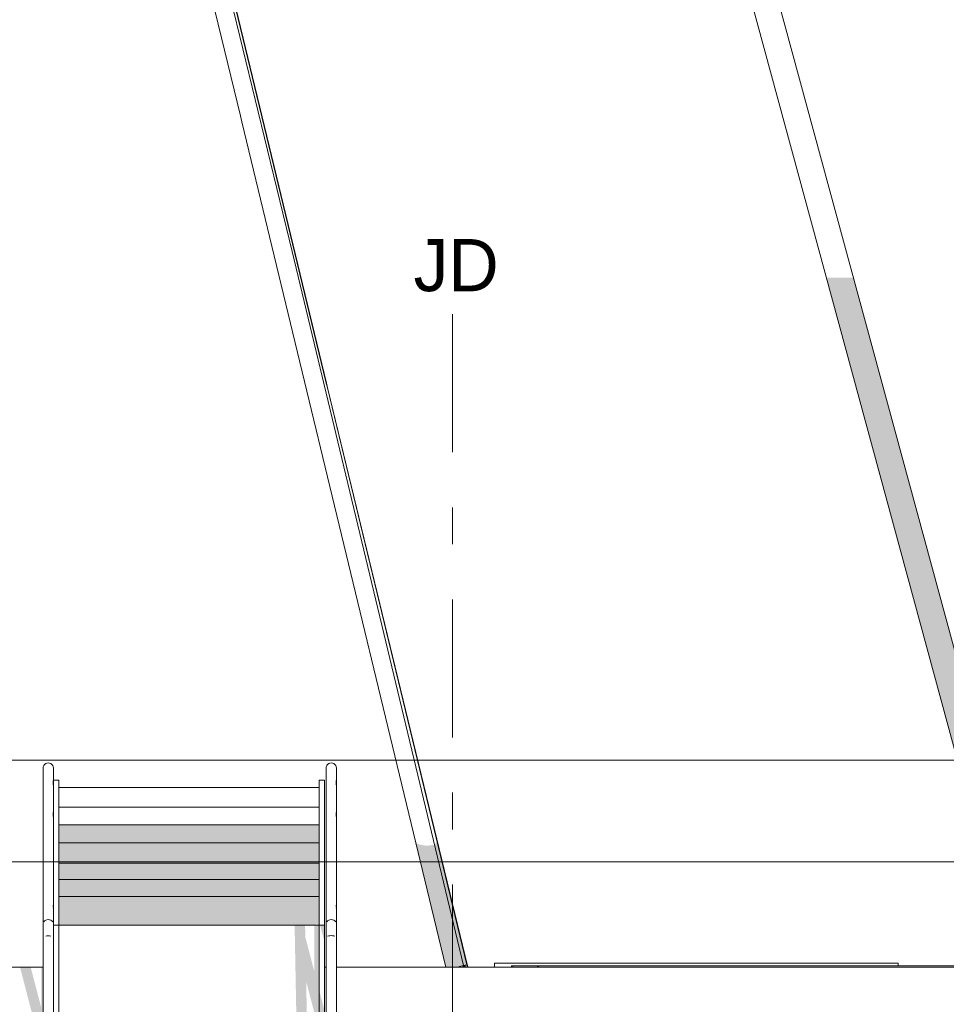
# Model space of a CAD drawing. Header units: millimetres. Extents: x 52659 to 1698020, y -10054 to 104697.
# Tile 308 of 363: x 325194 to 328751, y 39956 to 43733. Entities that reach past the tile are written whole.
import ezdxf

# ---------------------------------------------------------------- set-up
doc = ezdxf.new("R2010")
doc.units = ezdxf.units.MM
doc.header["$MEASUREMENT"] = 0
doc.linetypes.add('Tiretet', pattern=[1093.611073, 529.166651, -211.666656, 141.111112, -211.666656])
for name, color, linetype in [('00-00 JD', 7, 'Continuous'), ('05-02 Cotation 200ème 100ème.Cotations', 7, 'Continuous'), ('06-02 Texte 200ème 100ème.Texte', 7, 'Continuous'), ('A-FLOR-____-OTLN.Modèle IFC', 7, 'Continuous'), ('A-FLOR-HRAL-OTLN.Modèle IFC', 7, 'Continuous'), ('A-GLAZ-____-OTLN.Modèle IFC', 7, 'Continuous'), ('A-ROOF-____-OTLN.Modèle IFC', 7, 'Continuous'), ('A-WALL-____-OTLN.Modèle IFC', 7, 'Continuous')]:
    doc.layers.add(name, color=color, linetype=linetype)
doc.styles.add('STYLE_GENERE_2', font='txt')
doc.styles.add('STYLE_GENERE_3', font='ARIALN.TTF')
doc.dimstyles.new('STYLE_GENERE__5', dxfattribs={"dimtxt": 200, "dimasz": 95, "dimexe": 0.18, "dimexo": 100, "dimgap": 0, "dimtad": 0, "dimtih": 1, "dimtoh": 1, "dimlfac": 0.001, "dimzin": 0, "dimdsep": 46, "dimtxsty": 'STYLE_GENERE_3', "dimblk": 'ARROWHEAD_6', "dimblk1": 'ARROWHEAD_6', "dimblk2": 'ARROWHEAD_6', "dimcen": 0.09, "dimclrd": 7, "dimclre": 7, "dimclrt": 7, "dimazin": 0, "dimtfac": 1, "dimtdec": 4, "dimtmove": 0, "dimatfit": 3, "dimfxl": 1, "dimtolj": 1, "dimtzin": 0, "dimarcsym": 0})

# ---------------------------------------------------------------- blocks, each defined once
blk = doc.blocks.new('*D833', base_point=(261781.6, 40089))
at = {"layer": '05-02 Cotation 200ème 100ème.Cotations', "color": 7, "linetype": 'Continuous', "lineweight": 13, "transparency": 16777216}
for p, q in [((302571.6, 40408.8), (302571.6, 40596.3)), ((344505.5, 40408.8), (344505.5, 40596.3)), ((302571.6, 40502.6), (323225.6, 40502.6)), ((323851.4, 40502.6), (344505.5, 40502.6)), ((344505.5, 40502.6), (344580.5, 40502.6))]:
    blk.add_line(p, q, dxfattribs=at)
at = {"layer": '05-02 Cotation 200ème 100ème.Cotations', "color": 7, "linetype": 'Continuous', "lineweight": 25, "transparency": 16777216}
for p, q in [((302621.6, 40552.6), (302521.6, 40452.6)), ((344455.5, 40452.6), (344555.5, 40552.6))]:
    blk.add_line(p, q, dxfattribs=at)
at = {"layer": '05-02 Cotation 200ème 100ème.Cotations', "color": 7, "lineweight": 9, "transparency": 16777216, "insert": (323250.5, 40402.6), "char_height": 200, "attachment_point": 7, "style": 'STYLE_GENERE_3'}
blk.add_mtext('\\A1;41,93', dxfattribs=at)
blk = doc.blocks.new('ARROWHEAD_6')
at = {"color": 0, "linetype": 'Continuous', "lineweight": 0}
for p, q in [((-0.5, -0.5), (0.5, 0.5)), ((0, 0), (-1, 0))]:
    blk.add_line(p, q, dxfattribs=at)
blk = doc.blocks.new('*D834', base_point=(261781.6, 40089))
at = {"layer": '05-02 Cotation 200ème 100ème.Cotations', "color": 7, "linetype": 'Continuous', "lineweight": 13, "transparency": 16777216}
for p, q in [((261771.6, 40798.8), (261771.6, 40986.3)), ((344505.5, 40798.8), (344505.5, 40986.3)), ((261696.6, 40892.5), (261771.6, 40892.5)), ((261771.6, 40892.5), (302825.6, 40892.5)), ((303451.4, 40892.5), (344505.5, 40892.5)), ((344505.5, 40892.5), (344580.5, 40892.5))]:
    blk.add_line(p, q, dxfattribs=at)
at = {"layer": '05-02 Cotation 200ème 100ème.Cotations', "color": 7, "linetype": 'Continuous', "lineweight": 25, "transparency": 16777216}
for p, q in [((261821.6, 40942.5), (261721.6, 40842.5)), ((344455.5, 40842.5), (344555.5, 40942.5))]:
    blk.add_line(p, q, dxfattribs=at)
at = {"layer": '05-02 Cotation 200ème 100ème.Cotations', "color": 7, "lineweight": 9, "transparency": 16777216, "insert": (302850.5, 40792.5), "char_height": 200, "attachment_point": 7, "style": 'STYLE_GENERE_3'}
blk.add_mtext('\\A1;82,73', dxfattribs=at)

msp = doc.modelspace()

# ---------------------------------------------------------------- hatches: boundary and pattern name
at = {"layer": 'A-FLOR-____-OTLN.Modèle IFC', "linetype": 'Continuous', "lineweight": 0, "true_color": 0xbfbfbf}
for points in [[(325323.961, 40730.467), (325324.03, 40714.396), (325324.03, 40744.548)], [(325344.03, 40644.517), (325344.03, 40575.147), (326344.03, 40575.147), (326344.03, 40639.882), (326341.35, 40644.517)], [(325324.03, 40577.716), (325323.991, 40560.644), (325324.03, 40547.926)], [(325344.03, 40575.147), (325344.03, 40497.413), (326344.03, 40497.413), (326344.03, 40572.042), (326342.235, 40575.147)], [(325344.03, 40434.478), (326316.617, 40434.478), (326316.617, 40435.1), (326316.977, 40434.478), (326344.03, 40434.478), (326344.03, 40497.413), (325344.03, 40497.413)], [(325324.03, 40436.821), (325324.007, 40425.007), (325324.03, 40412.018)], [(325344.03, 40369.012), (326344.03, 40369.012), (326344.03, 40432.077), (326343.241, 40433.441), (326342.971, 40434.478), (325344.03, 40434.478)], [(325323.977, 40328.57), (325324.03, 40306.477), (325324.03, 40348.445)], [(325344.03, 40369.012), (325344.03, 40259.762), (326331.781, 40259.762), (326331.781, 40268.721), (326336.961, 40259.762), (326344.03, 40259.762), (326344.03, 40369.012)], [(326258.485, 39796.378), (326259.191, 39759.762), (326299.469, 39759.762), (326297.157, 39880.118), (326294.007, 40044.067), (326324.905, 39925.698), (326324.905, 39821.224), (326326.057, 39759.762), (326344.03, 39759.762), (326344.03, 40259.762), (326324.905, 40259.762), (326324.905, 40082.992), (326291.793, 40209.843), (326290.771, 40209.843), (326289.779, 40259.762), (326249.679, 40259.762), (326253.374, 40062.335)], [(326364.03, 40259.762), (326347.518, 40259.762), (326364.03, 40196.506)], [(325324.102, 40183.652), (325324.102, 40183.521), (325324.136, 40183.521)], [(325324.017, 40099.012), (325324.03, 40099.012), (325324.03, 40111.956)], [(326364.03, 39775.812), (326364.03, 39933.106), (326344.03, 40009.725), (326344.03, 39852.431)]]:
    msp.add_hatch(color=9, dxfattribs=at).paths.add_polyline_path(points)
at = {"layer": 'A-FLOR-HRAL-OTLN.Modèle IFC', "linetype": 'Continuous', "lineweight": 0, "true_color": 0xbfbfbf}
for points in [[(326705.5, 40959.238), (326914.403, 40098.568), (325999.927, 43875.75), (325999.909, 43875.625), (326255.338, 42818.605)], [(326633.385, 41254.167), (326913.873, 40098.568), (326403.829, 42205.272), (326403.723, 42204.558)], [(326633.393, 41254.136), (326910.492, 40107.444), (326905.242, 40106.175), (326906.961, 40099.012), (326913.765, 40099.012)], [(325322.555, 40796.229), (325322.647, 40795.747), (325323.451, 40867.454), (325321.453, 40872.123)], [(325322.647, 40795.747), (325322.766, 40794.711), (325323.962, 40812.014), (325323.451, 40867.454)], [(325320.088, 40803.741), (325322.607, 40792.474), (325320, 40817.913)], [(325322.766, 40794.711), (325323.787, 40787.116), (325323.962, 40812.014)], [(325324.073, 40781.446), (325323.962, 40812.014), (325323.787, 40787.116)], [(326406.339, 40803.727), (326408.86, 40792.451), (326406.249, 40817.912)], [(325320, 40672.98), (325322.677, 40698.171), (325320.081, 40685.956)], [(326406.331, 40685.899), (326406.25, 40672.901), (326408.926, 40698.151)], [(326830.231, 40099.012), (326714.678, 40578.079), (326714.297, 40578.753)], [(326714.678, 40578.079), (326830.231, 40099.012), (326834.145, 40099.012), (326718.649, 40574.641)], [(326834.145, 40099.012), (326834.158, 40099.012), (326719.469, 40574.026), (326718.649, 40574.641)], [(326719.469, 40574.026), (326834.158, 40099.012), (326838.075, 40099.012), (326723.556, 40570.487)], [(326838.075, 40099.012), (326838.096, 40099.012), (326724.901, 40569.882), (326723.556, 40570.487)], [(326838.096, 40099.012), (326852.559, 40099.012), (326737.446, 40567.426), (326724.901, 40569.882)], [(326852.559, 40099.012), (326852.575, 40099.012), (326738.914, 40567.016), (326737.446, 40567.426)], [(326852.574, 40099.012), (326852.593, 40099.012), (326740.612, 40566.752), (326738.914, 40567.016)], [(326852.593, 40099.012), (326867.07, 40099.012), (326753.202, 40564.288), (326740.612, 40566.752)], [(326867.07, 40099.012), (326867.082, 40099.012), (326756.143, 40564.18), (326753.202, 40564.288)], [(326867.082, 40099.012), (326875.6, 40099.012), (326882.587, 40100.701), (326768.968, 40565.707), (326756.143, 40564.18)], [(326882.587, 40100.701), (326771.804, 40566.06), (326768.968, 40565.707)], [(326882.587, 40100.701), (326897.627, 40104.335), (326784.653, 40567.59), (326771.804, 40566.06)], [(326897.627, 40104.335), (326786.202, 40568.099), (326784.653, 40567.59)], [(326786.202, 40568.099), (326897.627, 40104.335), (326904.059, 40105.889), (326790.762, 40572.617)], [(326904.059, 40105.889), (326792.006, 40573.572), (326790.762, 40572.617)], [(326792.006, 40573.572), (326904.059, 40105.889), (326910.492, 40107.444), (326796.489, 40578.012)], [(326910.491, 40107.444), (326796.599, 40578.753), (326796.489, 40578.012)], [(325320.168, 40330.931), (325322.596, 40318.806), (325319.975, 40339.773)], [(326406.415, 40331.241), (326408.847, 40318.885), (326406.226, 40339.892)], [(326892.629, 40099.012), (326900.141, 40099.012), (326898.773, 40104.612), (326895.319, 40103.777), (326896.259, 40099.889)], [(326898.773, 40104.612), (326900.141, 40099.012), (326900.153, 40099.012), (326898.804, 40104.619)], [(326904.059, 40105.889), (326898.804, 40104.619), (326900.153, 40099.012), (326906.955, 40099.012), (326905.214, 40106.169)], [(326905.242, 40106.175), (326905.214, 40106.169), (326906.961, 40099.012)]]:
    msp.add_hatch(color=9, dxfattribs=at).paths.add_polyline_path(points)
at = {"layer": 'A-ROOF-____-OTLN.Modèle IFC', "linetype": 'Continuous', "lineweight": 0, "true_color": 0xbfbfbf}
for points in [[(325236.381, 40099.012), (325195.323, 40099.012), (325273.632, 39799.012), (325284.183, 39799.012), (325284.133, 39878.434), (325284.303, 40045.218), (325284.248, 40099.012), (325277.756, 40099.012), (325277.756, 39940.508)], [(325324.017, 40099.012), (325323.962, 40045.218), (325324.03, 39978.871), (325324.03, 40099.012)]]:
    msp.add_hatch(color=9, dxfattribs=at).paths.add_polyline_path(points)
at = {"layer": 'A-WALL-____-OTLN.Modèle IFC', "linetype": 'Continuous', "lineweight": 0, "true_color": 0xbfbfbf}
msp.add_hatch(color=9, dxfattribs=at).paths.add_polyline_path([(328394.484, 42742.56), (328290.865, 42742.56), (329007.167, 40104.012), (329110.786, 40104.012)])

# ---------------------------------------------------------------- linework, layer by layer
at = {"layer": '00-00 JD', "color": 7, "linetype": 'Tiretet', "lineweight": 18}
msp.add_line((326856.144, 42602.514), (326856.144, 5793.676), dxfattribs=at)
at = {"layer": 'A-FLOR-____-OTLN.Modèle IFC', "color": 7, "linetype": 'Continuous', "lineweight": 18}
for p, q in [((325324.03, 40815.789), (325324.03, 40793.205)), ((325324.03, 40815.789), (325344.03, 40815.789)), ((325344.03, 40815.789), (325344.03, 40787.784)), ((326344.03, 40815.789), (326344.03, 40787.784)), ((326344.03, 40815.789), (326364.03, 40815.789)), ((326364.03, 40815.789), (326364.03, 40259.762)), ((326344.03, 40787.784), (325344.03, 40787.784)), ((325344.03, 40787.784), (325344.03, 40747.484)), ((326344.03, 40741.714), (326344.03, 40787.784)), ((325324.03, 40744.548), (325324.03, 40714.396)), ((325344.03, 40747.484), (325344.03, 40712.569)), ((326344.03, 40712.569), (325344.03, 40712.569)), ((325344.03, 40712.569), (325344.03, 40680.854)), ((326344.03, 40741.714), (326344.03, 40712.569)), ((326344.03, 40675.085), (326344.03, 40712.569)), ((325344.03, 40680.854), (325344.03, 40644.517)), ((326344.03, 40675.085), (326344.03, 40644.517)), ((326344.03, 40644.517), (325344.03, 40644.517)), ((325344.03, 40644.517), (325344.03, 40611.064)), ((326344.03, 40605.294), (326344.03, 40644.517)), ((325344.03, 40611.064), (325344.03, 40575.147)), ((326344.03, 40605.294), (326344.03, 40575.147)), ((325324.03, 40577.716), (325324.03, 40547.926)), ((326344.03, 40575.147), (325344.03, 40575.147)), ((325344.03, 40575.147), (325344.03, 40543.224)), ((326344.03, 40537.455), (326344.03, 40575.147)), ((325344.03, 40543.224), (325344.03, 40497.413)), ((326344.03, 40537.455), (326344.03, 40497.413)), ((326344.03, 40497.413), (325344.03, 40497.413)), ((325344.03, 40497.413), (325344.03, 40473.462)), ((326344.03, 40467.692), (326344.03, 40497.413)), ((325344.03, 40473.462), (325344.03, 40434.478)), ((326344.03, 40467.692), (326344.03, 40434.478)), ((325324.03, 40436.821), (325324.03, 40412.018)), ((326344.03, 40434.478), (325344.03, 40434.478)), ((325344.03, 40434.478), (325344.03, 40403.259)), ((326344.03, 40397.49), (326344.03, 40434.478)), ((325344.03, 40403.259), (325344.03, 40369.012)), ((326344.03, 40397.49), (326344.03, 40369.012)), ((325324.03, 40348.445), (325324.03, 40306.477)), ((326344.03, 40369.012), (325344.03, 40369.012)), ((325344.03, 40369.012), (325344.03, 40333.306)), ((326344.03, 40327.537), (326344.03, 40369.012)), ((325344.03, 40333.306), (325344.03, 40259.762)), ((326344.03, 40327.537), (326344.03, 40259.762)), ((325324.133, 40259.762), (325344.03, 40259.762)), ((325344.03, 40259.762), (325344.03, 39747.957)), ((325344.03, 40259.762), (326344.03, 40259.762)), ((326344.03, 40259.762), (326344.03, 39747.957)), ((326344.03, 40259.762), (326364.03, 40259.762)), ((326364.03, 40259.762), (326364.03, 39747.957)), ((325324.03, 40111.955), (325324.03, 39978.871))]:
    msp.add_line(p, q, dxfattribs=at)
at = {"layer": 'A-FLOR-HRAL-OTLN.Modèle IFC', "color": 7, "linetype": 'Continuous', "lineweight": 18}
for p, q in [((325584.187, 45595.966), (326370.006, 42344.083)), ((325574.431, 45579.993), (326239.623, 42843.032)), ((326041.284, 43363.819), (325525.216, 45499.413)), ((325973.773, 43983.777), (326371.962, 42339.084)), ((326046.915, 43340.515), (326041.284, 43363.819)), ((326830.226, 40099.012), (326046.915, 43340.515)), ((326897.627, 40104.335), (326239.623, 42843.032)), ((326255.336, 42818.611), (326371.453, 42339)), ((326370.006, 42344.083), (326375.628, 42320.82)), ((326371.453, 42339), (326377.085, 42315.735)), ((326371.962, 42339.084), (326377.595, 42315.82)), ((326375.628, 42320.82), (326910.492, 40107.444)), ((326377.085, 42315.735), (326913.766, 40099.012)), ((326377.595, 42315.82), (326914.295, 40099.012)), ((325284.133, 40862.443), (325284.814, 40867.454)), ((325284.814, 40867.454), (325286.812, 40872.123)), ((325286.812, 40872.123), (325289.99, 40876.133)), ((325289.99, 40876.133), (325294.133, 40879.21)), ((325294.133, 40879.21), (325298.956, 40881.144)), ((325298.956, 40881.144), (325304.133, 40881.804)), ((325304.133, 40881.804), (325309.309, 40881.144)), ((325309.309, 40881.144), (325314.133, 40879.21)), ((325314.133, 40879.21), (325318.275, 40876.133)), ((325318.275, 40876.133), (325321.453, 40872.123)), ((325321.453, 40872.123), (325323.451, 40867.454)), ((325323.451, 40867.454), (325324.133, 40862.443)), ((326370.383, 40862.443), (326371.064, 40867.454)), ((326371.064, 40867.454), (326373.062, 40872.123)), ((326373.062, 40872.123), (326376.24, 40876.133)), ((326376.24, 40876.133), (326380.383, 40879.21)), ((326380.383, 40879.21), (326385.206, 40881.144)), ((326385.206, 40881.144), (326390.383, 40881.804)), ((326390.383, 40881.804), (326395.559, 40881.144)), ((326395.559, 40881.144), (326400.383, 40879.21)), ((326400.383, 40879.21), (326404.525, 40876.133)), ((326404.525, 40876.133), (326407.703, 40872.123)), ((326407.703, 40872.123), (326409.701, 40867.454)), ((326409.701, 40867.454), (326410.383, 40862.443)), ((325284.304, 40798.508), (325284.133, 40862.443)), ((325323.983, 40806.174), (325324.133, 40862.443)), ((326370.554, 40798.499), (326370.383, 40862.443)), ((326410.233, 40806.176), (326410.383, 40862.443)), ((325284.304, 40812.06), (325284.304, 40733.41)), ((325324.131, 40765.38), (325323.962, 40812.014)), ((326370.554, 40812.059), (326370.554, 40733.394)), ((326410.381, 40765.341), (326410.212, 40812.016)), ((325323.962, 40730.467), (325324.131, 40765.38)), ((326410.212, 40730.44), (326410.381, 40765.341)), ((325284.304, 40733.41), (325284.141, 40681.293)), ((325323.962, 40730.467), (325324.127, 40691.614)), ((326370.554, 40733.394), (326370.391, 40681.274)), ((326410.212, 40730.44), (326410.377, 40691.562)), ((325284.173, 40625.604), (325284.141, 40681.293)), ((325324.127, 40691.614), (325324.051, 40650.687)), ((326370.423, 40625.612), (326370.391, 40681.274)), ((326410.377, 40691.562), (326410.301, 40650.608)), ((325324.051, 40650.687), (325324.104, 40609.949)), ((326410.301, 40650.608), (326410.354, 40609.908)), ((325284.234, 40582.541), (325284.173, 40625.604)), ((325324.104, 40609.949), (325323.991, 40560.644)), ((326370.483, 40582.539), (326370.423, 40625.612)), ((326410.354, 40609.908), (326410.239, 40560.662)), ((325284.341, 40535.188), (325284.234, 40582.541)), ((326370.587, 40535.181), (326370.483, 40582.539)), ((325284.275, 40488.425), (325284.341, 40535.188)), ((325323.991, 40560.644), (325324.128, 40516.316)), ((326370.52, 40488.487), (326370.587, 40535.181)), ((326410.239, 40560.662), (326410.378, 40516.534)), ((325284.133, 40437.23), (325284.275, 40488.425)), ((325324.086, 40465.203), (325324.128, 40516.316)), ((326370.383, 40436.813), (326370.52, 40488.487)), ((326410.335, 40465.41), (326410.378, 40516.534)), ((325324.007, 40425.007), (325324.086, 40465.203)), ((326410.257, 40425.762), (326410.335, 40465.41)), ((325284.29, 40402.522), (325284.133, 40437.23)), ((325323.994, 40432.507), (325324.098, 40374.012)), ((326370.54, 40402.53), (326370.383, 40436.813)), ((326410.246, 40432.423), (326410.348, 40374.07)), ((325284.29, 40402.522), (325284.146, 40360.763)), ((325324.098, 40374.012), (325323.956, 40320.446)), ((326370.54, 40402.53), (326370.397, 40360.8)), ((326410.348, 40374.07), (326410.206, 40320.52)), ((325284.133, 40263.449), (325284.311, 40336.616)), ((325284.276, 40322.372), (325284.146, 40360.763)), ((326370.383, 40263.511), (326370.561, 40336.692)), ((326370.526, 40322.534), (326370.397, 40360.8)), ((325324.133, 40263.449), (325323.977, 40328.57)), ((326410.383, 40263.511), (326410.227, 40328.491)), ((325284.133, 40263.449), (325284.133, 40212.982)), ((325289.99, 40275.653), (325286.812, 40272.079)), ((325294.133, 40278.396), (325289.99, 40275.653)), ((325298.956, 40280.121), (325294.133, 40278.396)), ((325304.133, 40280.709), (325298.956, 40280.121)), ((325309.309, 40280.121), (325304.133, 40280.709)), ((325314.133, 40278.396), (325309.309, 40280.121)), ((325318.275, 40275.653), (325314.133, 40278.396)), ((325321.453, 40272.079), (325318.275, 40275.653)), ((325324.133, 40263.449), (325324.133, 40212.982)), ((326370.383, 40263.511), (326370.383, 40213.675)), ((326376.24, 40275.799), (326373.062, 40272.2)), ((326380.383, 40278.56), (326376.24, 40275.799)), ((326385.206, 40280.296), (326380.383, 40278.56)), ((326390.383, 40280.888), (326385.206, 40280.296)), ((326395.559, 40280.296), (326390.383, 40280.888)), ((326400.383, 40278.56), (326395.559, 40280.296)), ((326404.525, 40275.799), (326400.383, 40278.56)), ((326407.703, 40272.2), (326404.525, 40275.799)), ((326410.383, 40263.511), (326410.383, 40213.675)), ((325284.303, 40045.218), (325284.133, 40212.982)), ((325298.956, 40218.158), (325294.133, 40217.623)), ((325304.133, 40218.341), (325298.956, 40218.158)), ((325309.309, 40218.158), (325304.133, 40218.341)), ((325314.133, 40217.623), (325309.309, 40218.158)), ((325323.962, 40045.218), (325324.133, 40212.982)), ((326370.553, 40045.429), (326370.383, 40213.675)), ((326380.383, 40218.69), (326376.24, 40217.77)), ((326385.206, 40219.269), (326380.383, 40218.69)), ((326390.383, 40219.466), (326385.206, 40219.269)), ((326395.559, 40219.269), (326390.383, 40219.466)), ((326400.383, 40218.69), (326395.559, 40219.269)), ((326404.525, 40217.77), (326400.383, 40218.69)), ((326410.344, 40045.969), (326410.383, 40213.675)), ((325324.136, 40163.521), (325324.136, 40183.521)), ((326882.587, 40100.701), (326875.6, 40099.012)), ((326897.627, 40104.335), (326882.587, 40100.701)), ((326896.259, 40099.889), (326892.629, 40099.012)), ((326895.319, 40103.777), (326896.259, 40099.889)), ((326904.059, 40105.889), (326897.627, 40104.335)), ((326900.153, 40099.012), (326898.804, 40104.619)), ((326910.492, 40107.444), (326904.059, 40105.889)), ((325284.303, 40045.218), (325284.133, 39878.434)), ((325323.962, 40045.218), (325324.133, 39878.434)), ((326370.553, 40045.429), (326370.383, 39878.263)), ((326410.344, 40045.969), (326410.383, 39878.263))]:
    msp.add_line(p, q, dxfattribs=at)
at = {"layer": 'A-GLAZ-____-OTLN.Modèle IFC', "color": 7, "linetype": 'Continuous', "lineweight": 18}
for p, q in [((327081.586, 40102.985), (327081.586, 40104.012)), ((327086.586, 40104.012), (327081.586, 40104.012)), ((327081.586, 40100.43), (327081.586, 40102.985)), ((327086.586, 40102.985), (327081.586, 40102.985)), ((327081.586, 40099.012), (327081.586, 40100.43)), ((327086.586, 40104.012), (327086.586, 40102.985)), ((327181.616, 40104.012), (327086.586, 40104.012)), ((327086.586, 40102.985), (327086.586, 40100.43)), ((327086.586, 40100.43), (327086.586, 40099.012)), ((327181.616, 40102.985), (327181.616, 40104.012)), ((327186.616, 40104.012), (327181.616, 40104.012)), ((327181.616, 40100.43), (327181.616, 40102.985)), ((327186.616, 40102.985), (327181.616, 40102.985)), ((327181.616, 40099.012), (327181.616, 40100.43)), ((327186.616, 40104.012), (327186.616, 40102.985)), ((332476.616, 40104.012), (327186.616, 40104.012)), ((327186.616, 40102.985), (327186.616, 40100.43)), ((327186.616, 40100.43), (327186.616, 40099.012))]:
    msp.add_line(p, q, dxfattribs=at)
at = {"layer": 'A-ROOF-____-OTLN.Modèle IFC', "color": 7, "linetype": 'Continuous', "lineweight": 18}
for p, q in [((325284.25, 40099.012), (302571.556, 40099.012)), ((326370.5, 40099.012), (326364.03, 40099.012)), ((344505.481, 40099.012), (326410.356, 40099.012))]:
    msp.add_line(p, q, dxfattribs=at)
at = {"layer": 'A-WALL-____-OTLN.Modèle IFC', "color": 7, "linetype": 'Continuous', "lineweight": 9}
for p, q in [((329007.167, 40104.012), (327434.63, 45896.557)), ((329110.786, 40104.012), (327531.137, 45922.756))]:
    msp.add_line(p, q, dxfattribs=at)
at = {"layer": 'A-WALL-____-OTLN.Modèle IFC', "color": 7, "linetype": 'Continuous', "lineweight": 5}
for p, q in [((327016.556, 40114.012), (328566.556, 40114.012)), ((327016.556, 40099.012), (327016.556, 40114.012)), ((328566.556, 40104.012), (328566.556, 40114.012))]:
    msp.add_line(p, q, dxfattribs=at)

# ---------------------------------------------------------------- texts
at = {"layer": '06-02 Texte 200ème 100ème.Texte', "color": 7, "linetype": 'Continuous', "lineweight": 9, "insert": (326869.593, 42789.777), "char_height": 200, "attachment_point": 5, "style": 'STYLE_GENERE_2'}
msp.add_mtext('\\A1;JD', dxfattribs=at)

# ---------------------------------------------------------------- dimensions: what is measured, and where the dimension line sits
at = {"layer": '05-02 Cotation 200ème 100ème.Cotations', "color": 7, "linetype": 'Continuous', "lineweight": 13}
for base, p1, picture, middle in [((344505.481, 40892.54), (261771.556, 40099.012), '*D834', (303186.519, 40892.54)), ((344505.481, 40502.573), (302571.556, 40099.012), '*D833', (323586.519, 40502.573))]:
    dim = msp.add_linear_dim(base=base, p1=p1, p2=(344505.481, 40099.012), dimstyle='STYLE_GENERE__5', dxfattribs=at)
    dim.commit()
    dim.dimension.update_dxf_attribs({"geometry": picture, "text_midpoint": middle, "dimtype": 160})

doc.saveas('drawing.dxf')
